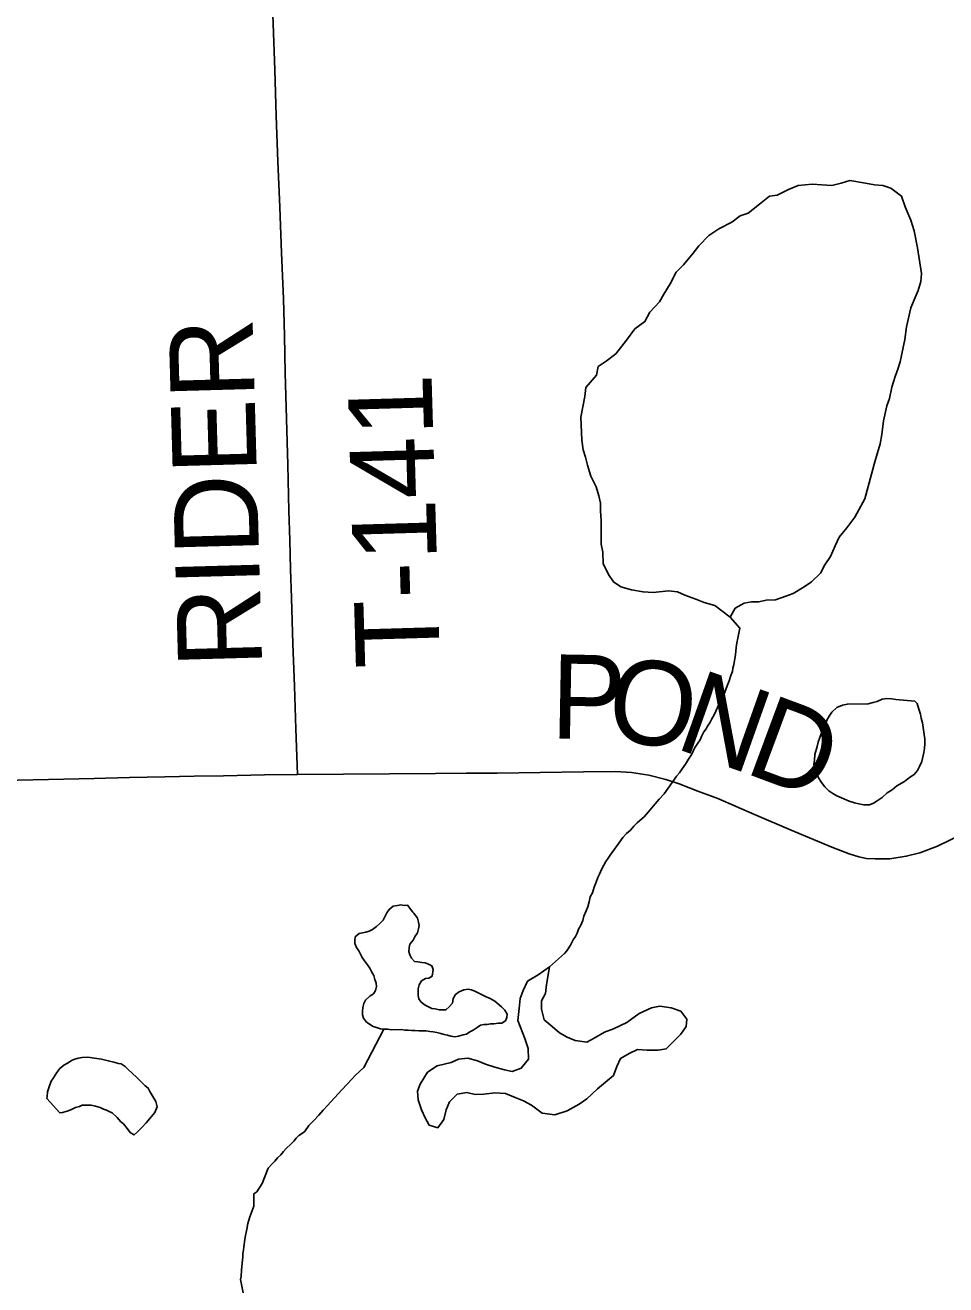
# Model space of a CAD drawing. Extents: x 103424 to 290657, y 38711 to 110967.
# Drawn here: x 214250.8355 to 214251.1467, y 40209.1743 to 40209.5999 of the extents above; entities that cross this region are included whole.
import ezdxf

# ---------------------------------------------------------------- set-up
doc = ezdxf.new("R2010")
doc.units = 0
for name, color, linetype in [('GM_X_Minor_Lake', 7, 'Continuous'), ('GM_X_Minor_River', 7, 'Continuous'), ('GM_X_Township_Road', 7, 'Continuous'), ('GM_X_Township_Road_Text', 7, 'Continuous')]:
    doc.layers.add(name, color=color, linetype=linetype)

msp = doc.modelspace()

# ---------------------------------------------------------------- linework, layer by layer
at = {"layer": 'GM_X_Minor_Lake'}
for points in [[(214251.08346, 40209.40504), (214251.08593, 40209.40561), (214251.08915, 40209.40581), (214251.09257, 40209.40695), (214251.09504, 40209.4079), (214251.09883, 40209.41019), (214251.1013, 40209.4119), (214251.10433, 40209.41475), (214251.10585, 40209.4176), (214251.10775, 40209.42045), (214251.10927, 40209.42406), (214251.11059, 40209.42691), (214251.11325, 40209.43014), (214251.11591, 40209.43375), (214251.11932, 40209.43984), (214251.12274, 40209.45237), (214251.12445, 40209.45845), (214251.12502, 40209.46168), (214251.12559, 40209.46624), (214251.12672, 40209.47137), (214251.12767, 40209.47384), (214251.12843, 40209.47764), (214251.12957, 40209.48125), (214251.13052, 40209.48372), (214251.13128, 40209.48619), (214251.1328, 40209.49378), (214251.13337, 40209.49796), (214251.13489, 40209.50442), (214251.13603, 40209.50708), (214251.13735, 40209.51031), (214251.1383, 40209.51335), (214251.13849, 40209.51601), (214251.13717, 40209.52474), (214251.13603, 40209.53044), (214251.13489, 40209.53405), (214251.13299, 40209.5386), (214251.13167, 40209.54221), (214251.12806, 40209.54487), (214251.12541, 40209.54581), (214251.12256, 40209.546), (214251.11953, 40209.54657), (214251.11422, 40209.54751), (214251.11137, 40209.54656), (214251.10815, 40209.54579), (214251.10473, 40209.54598), (214251.10151, 40209.54616), (214251.09676, 40209.54578), (214251.09354, 40209.54445), (214251.08974, 40209.54254), (214251.08709, 40209.54216), (214251.08367, 40209.5395), (214251.07988, 40209.53646), (214251.07722, 40209.5355), (214251.07438, 40209.53341), (214251.07001, 40209.53113), (214251.0666, 40209.52884), (214251.06318, 40209.52542), (214251.06128, 40209.52295), (214251.05806, 40209.51896), (214251.05559, 40209.51649), (214251.0535, 40209.5125), (214251.05142, 40209.50908), (214251.0499, 40209.50642), (214251.04667, 40209.50299), (214251.04497, 40209.49976), (214251.04155, 40209.49729), (214251.0387, 40209.49349), (214251.0351, 40209.48893), (214251.03187, 40209.48646), (214251.02922, 40209.48455), (214251.02865, 40209.4817), (214251.02504, 40209.47752), (214251.02466, 40209.47448), (214251.02334, 40209.46745), (214251.02352, 40209.46233), (214251.02371, 40209.45967), (214251.02409, 40209.45644), (214251.02485, 40209.45397), (214251.02561, 40209.45132), (214251.02675, 40209.44752), (214251.02845, 40209.44391), (214251.0294, 40209.44087), (214251.02997, 40209.43841), (214251.02997, 40209.43575), (214251.03016, 40209.43271), (214251.03016, 40209.42454), (214251.03073, 40209.42189), (214251.03092, 40209.41809), (214251.03262, 40209.41429), (214251.03433, 40209.41182), (214251.0368, 40209.41012), (214251.0404, 40209.40917), (214251.04438, 40209.40842), (214251.0478, 40209.40823), (214251.05292, 40209.40881), (214251.05596, 40209.40843), (214251.05842, 40209.40729), (214251.06222, 40209.40597), (214251.06506, 40209.40483), (214251.06867, 40209.40389), (214251.07379, 40209.3999)], [(214251.07379, 40209.3999), (214251.0755, 40209.40294), (214251.07853, 40209.40466), (214251.081, 40209.40504), (214251.08346, 40209.40504)], [(214251.13617, 40209.37148), (214251.12975, 40209.37211), (214251.12842, 40209.37228), (214251.12672, 40209.37244), (214251.1252, 40209.37224), (214251.1235, 40209.37145), (214251.12218, 40209.37106), (214251.12047, 40209.37066), (214251.11345, 40209.37056), (214251.11175, 40209.37016), (214251.10987, 40209.36938), (214251.10818, 40209.36784), (214251.10724, 40209.36649), (214251.1065, 40209.36516), (214251.10595, 40209.36344), (214251.10484, 40209.36134), (214251.10411, 40209.35924), (214251.10356, 40209.35771), (214251.1032, 40209.35619), (214251.10247, 40209.35353), (214251.10231, 40209.35162), (214251.10213, 40209.35029), (214251.10253, 40209.34859), (214251.10293, 40209.34727), (214251.10371, 40209.34557), (214251.10467, 40209.34406), (214251.10583, 40209.34256), (214251.10718, 40209.34125), (214251.10852, 40209.34032), (214251.10985, 40209.33958), (214251.11138, 40209.33884), (214251.11405, 40209.33773), (214251.11577, 40209.33719), (214251.11729, 40209.33683), (214251.119, 40209.33647), (214251.1209, 40209.3365)], [(214251.1209, 40209.3365), (214251.12222, 40209.33708), (214251.12354, 40209.33786), (214251.12523, 40209.33902), (214251.12692, 40209.34056), (214251.12861, 40209.34153), (214251.13011, 40209.34288), (214251.13275, 40209.34443), (214251.13444, 40209.34578), (214251.13595, 40209.34675), (214251.13707, 40209.3481), (214251.13781, 40209.34944), (214251.13855, 40209.35115), (214251.13927, 40209.3542), (214251.13945, 40209.35553), (214251.13961, 40209.35724), (214251.1396, 40209.35876), (214251.13939, 40209.36028), (214251.13877, 40209.36425), (214251.13837, 40209.36577), (214251.13817, 40209.36709), (214251.13758, 40209.36879), (214251.13698, 40209.37068), (214251.13617, 40209.37148)], [(214250.96651, 40209.30019), (214250.96478, 40209.30255), (214250.96364, 40209.30253), (214250.9625, 40209.3027), (214250.96136, 40209.3025), (214250.95985, 40209.30229), (214250.95853, 40209.30113), (214250.95779, 40209.29998), (214250.95723, 40209.29884), (214250.95649, 40209.2975), (214250.95537, 40209.29635), (214250.95424, 40209.29538), (214250.95292, 40209.29442), (214250.95179, 40209.29383), (214250.95066, 40209.29344), (214250.94952, 40209.29323), (214250.94839, 40209.29303), (214250.94707, 40209.29187), (214250.9469, 40209.29073), (214250.94691, 40209.28959), (214250.9475, 40209.28827), (214250.94827, 40209.28714), (214250.94944, 40209.28488), (214250.95021, 40209.28375), (214250.95117, 40209.28244), (214250.95195, 40209.28131), (214250.95272, 40209.27999), (214250.95331, 40209.27886), (214250.9537, 40209.27753), (214250.9541, 40209.27621), (214250.9543, 40209.27507), (214250.95394, 40209.27374), (214250.95319, 40209.27259), (214250.95206, 40209.27201), (214250.95056, 40209.27047), (214250.95001, 40209.26932), (214250.94965, 40209.26799), (214250.94947, 40209.26666)], [(214250.9979, 40209.2635), (214250.99826, 40209.26465), (214250.99844, 40209.26579), (214250.99766, 40209.26711), (214250.99651, 40209.26823), (214250.99421, 40209.2701), (214250.99268, 40209.27103), (214250.99134, 40209.27158), (214250.99001, 40209.27232), (214250.98886, 40209.27287), (214250.98772, 40209.27343), (214250.98638, 40209.27398), (214250.98524, 40209.27416), (214250.98372, 40209.27394), (214250.98221, 40209.27336), (214250.9809, 40209.27239), (214250.98016, 40209.27105), (214250.97998, 40209.26953), (214250.97886, 40209.26819), (214250.97774, 40209.26722), (214250.97546, 40209.26719), (214250.97413, 40209.26755), (214250.97299, 40209.26773), (214250.97184, 40209.26828), (214250.9707, 40209.26884), (214250.96936, 40209.26977), (214250.96858, 40209.2709), (214250.96838, 40209.27203), (214250.96835, 40209.27431), (214250.96871, 40209.27564), (214250.96946, 40209.27698), (214250.97078, 40209.27776), (214250.97191, 40209.27796), (214250.97304, 40209.27855), (214250.97339, 40209.28083), (214250.973, 40209.28215), (214250.97185, 40209.28271), (214250.97071, 40209.28307), (214250.96957, 40209.28325), (214250.96824, 40209.28342), (214250.9671, 40209.28359), (214250.96613, 40209.28472), (214250.96555, 40209.28585), (214250.96516, 40209.28699), (214250.96533, 40209.28832), (214250.96551, 40209.28946), (214250.96663, 40209.2908), (214250.96737, 40209.29214), (214250.96812, 40209.29329), (214250.96848, 40209.29462), (214250.96866, 40209.29576), (214250.96845, 40209.2969), (214250.96806, 40209.29822), (214250.9669, 40209.29992), (214250.96651, 40209.30019)], [(214251.01269, 40209.28171), (214251.00889, 40209.27905), (214251.00529, 40209.27696), (214251.00377, 40209.27373), (214251.00282, 40209.27107), (214251.00244, 40209.26765), (214251.00206, 40209.26366), (214251.00434, 40209.25759), (214251.00547, 40209.25417), (214251.00566, 40209.25056), (214251.0032, 40209.24752), (214251.00016, 40209.24638), (214250.99751, 40209.24694), (214250.99428, 40209.24789), (214250.99105, 40209.24884), (214250.9884, 40209.24997), (214250.98517, 40209.25092), (214250.98195, 40209.25053), (214250.97948, 40209.24939), (214250.97474, 40209.24825), (214250.97151, 40209.24615), (214250.96905, 40209.24216), (214250.9681, 40209.23969), (214250.96829, 40209.23684), (214250.96943, 40209.23343), (214250.97075, 40209.23077), (214250.97208, 40209.2283), (214250.97493, 40209.22736), (214250.97701, 40209.23021), (214250.97777, 40209.23344), (214250.97891, 40209.2361), (214250.98157, 40209.23876), (214250.98479, 40209.23933), (214250.98764, 40209.23858), (214250.99048, 40209.23877), (214250.99428, 40209.23915), (214250.99788, 40209.23897), (214251.00111, 40209.23764), (214251.00395, 40209.23651)], [(214251.01269, 40209.28171), (214251.00889, 40209.27905), (214251.00529, 40209.27696), (214251.00377, 40209.27373), (214251.00282, 40209.27107), (214251.00244, 40209.26765), (214251.00206, 40209.26366), (214251.00434, 40209.25759), (214251.00547, 40209.25417), (214251.00566, 40209.25056), (214251.0032, 40209.24752), (214251.00016, 40209.24638), (214250.99751, 40209.24694), (214250.99428, 40209.24789), (214250.99105, 40209.24884), (214250.9884, 40209.24997), (214250.98517, 40209.25092), (214250.98195, 40209.25053), (214250.97948, 40209.24939), (214250.97474, 40209.24825), (214250.97151, 40209.24615), (214250.96905, 40209.24216), (214250.9681, 40209.23969), (214250.96829, 40209.23684), (214250.96943, 40209.23343), (214250.97075, 40209.23077), (214250.97208, 40209.2283), (214250.97493, 40209.22736), (214250.97701, 40209.23021), (214250.97777, 40209.23344), (214250.97891, 40209.2361), (214250.98157, 40209.23876), (214250.98479, 40209.23933), (214250.98764, 40209.23858), (214250.99048, 40209.23877), (214250.99428, 40209.23915), (214250.99788, 40209.23897), (214251.00111, 40209.23764), (214251.00395, 40209.23651), (214251.00661, 40209.23499), (214251.01021, 40209.23234), (214251.01458, 40209.23177), (214251.01875, 40209.2331), (214251.02273, 40209.23539), (214251.02539, 40209.2371), (214251.02899, 40209.24052), (214251.03431, 40209.24509), (214251.03545, 40209.24813), (214251.03677, 40209.25079), (214251.03962, 40209.2525), (214251.04247, 40209.25383), (214251.04569, 40209.25365), (214251.04949, 40209.25365), (214251.05214, 40209.25403), (214251.05707, 40209.25898), (214251.05897, 40209.26164), (214251.05916, 40209.2641), (214251.05708, 40209.26676), (214251.05385, 40209.2679), (214251.05006, 40209.26846), (214251.04721, 40209.26789), (214251.04304, 40209.26599), (214251.03886, 40209.26294), (214251.03431, 40209.26085), (214251.03127, 40209.25971), (214251.02786, 40209.25761), (214251.02539, 40209.25628), (214251.02141, 40209.25685), (214251.01875, 40209.25798), (214251.0161, 40209.2595), (214251.01363, 40209.26159), (214251.01098, 40209.26386), (214251.01003, 40209.26747), (214251.01003, 40209.27032), (214251.01136, 40209.27279), (214251.01174, 40209.27583), (214251.01269, 40209.28171)], [(214251.00395, 40209.23651), (214251.00661, 40209.23499), (214251.01021, 40209.23234), (214251.01458, 40209.23177), (214251.01875, 40209.2331), (214251.02273, 40209.23539), (214251.02539, 40209.2371), (214251.02899, 40209.24052), (214251.03431, 40209.24509), (214251.03545, 40209.24813), (214251.03677, 40209.25079), (214251.03962, 40209.2525), (214251.04247, 40209.25383), (214251.04569, 40209.25365), (214251.04949, 40209.25365), (214251.05214, 40209.25403), (214251.05707, 40209.25898), (214251.05897, 40209.26164), (214251.05916, 40209.2641), (214251.05708, 40209.26676), (214251.05385, 40209.2679), (214251.05006, 40209.26846), (214251.04721, 40209.26789), (214251.04304, 40209.26599), (214251.03886, 40209.26294), (214251.03431, 40209.26085), (214251.03127, 40209.25971), (214251.02786, 40209.25761), (214251.02539, 40209.25628), (214251.02141, 40209.25685), (214251.01875, 40209.25798), (214251.0161, 40209.2595), (214251.01363, 40209.26159), (214251.01098, 40209.26386), (214251.01003, 40209.26747), (214251.01003, 40209.27032), (214251.01136, 40209.27279), (214251.01174, 40209.27583), (214251.01269, 40209.28171)], [(214250.94947, 40209.26666), (214250.94949, 40209.26552), (214250.94988, 40209.26439), (214250.95084, 40209.26307), (214250.95314, 40209.26158), (214250.95428, 40209.26122), (214250.95561, 40209.26086), (214250.95676, 40209.26068), (214250.95808, 40209.2607), (214250.95922, 40209.26052), (214250.96264, 40209.26057), (214250.96378, 40209.26039), (214250.96492, 40209.26041), (214250.96606, 40209.26023), (214250.9672, 40209.26025), (214250.96853, 40209.26008), (214250.97099, 40209.26011), (214250.97232, 40209.25994), (214250.97346, 40209.25976), (214250.9746, 40209.25959), (214250.97594, 40209.25923), (214250.97708, 40209.25886), (214250.97822, 40209.25869), (214250.97936, 40209.25832), (214250.98069, 40209.25815), (214250.98202, 40209.25836), (214250.98353, 40209.25876), (214250.98467, 40209.25896), (214250.9858, 40209.25974), (214250.98693, 40209.26032), (214250.98824, 40209.26129), (214250.98937, 40209.26206), (214250.99051, 40209.26227), (214250.99165, 40209.26228), (214250.99278, 40209.26249), (214250.99392, 40209.2625), (214250.99544, 40209.26271), (214250.99658, 40209.26273), (214250.9979, 40209.2635)], [(214250.87767, 40209.23968), (214250.87707, 40209.24081), (214250.8761, 40209.24155), (214250.87475, 40209.24285), (214250.87319, 40209.24434), (214250.87164, 40209.24582), (214250.87028, 40209.24712), (214250.86931, 40209.24805), (214250.86796, 40209.24897), (214250.867, 40209.24914), (214250.86547, 40209.24949), (214250.86356, 40209.25001), (214250.86127, 40209.25053), (214250.85898, 40209.25087), (214250.85669, 40209.25119), (214250.85479, 40209.25115), (214250.85346, 40209.25094), (214250.85233, 40209.25053), (214250.8512, 40209.25013), (214250.85007, 40209.24934), (214250.84857, 40209.24855), (214250.84726, 40209.24738), (214250.84615, 40209.24603), (214250.84504, 40209.24429), (214250.84431, 40209.24314), (214250.84359, 40209.24122), (214250.84305, 40209.2395), (214250.8429, 40209.23798), (214250.84281, 40209.23724)], [(214250.84281, 40209.23724), (214250.8429, 40209.23798), (214250.84305, 40209.2395), (214250.84359, 40209.24122), (214250.84431, 40209.24314), (214250.84504, 40209.24429), (214250.84615, 40209.24603), (214250.84726, 40209.24738), (214250.84857, 40209.24855), (214250.85007, 40209.24934), (214250.8512, 40209.25013), (214250.85233, 40209.25053), (214250.85346, 40209.25094), (214250.85479, 40209.25115), (214250.85669, 40209.25119), (214250.85898, 40209.25087), (214250.86127, 40209.25053), (214250.86356, 40209.25001), (214250.86547, 40209.24949), (214250.867, 40209.24914), (214250.86796, 40209.24897), (214250.86931, 40209.24805), (214250.87028, 40209.24712), (214250.87164, 40209.24582), (214250.87319, 40209.24434), (214250.87475, 40209.24285), (214250.8761, 40209.24155), (214250.87707, 40209.24081), (214250.87767, 40209.23968), (214250.87964, 40209.23631), (214250.88006, 40209.23441), (214250.87934, 40209.2325), (214250.87823, 40209.23115), (214250.87637, 40209.22901), (214250.87488, 40209.22746), (214250.8734, 40209.22591), (214250.87228, 40209.22494), (214250.87112, 40209.22567), (214250.86995, 40209.22717), (214250.86877, 40209.22866), (214250.86781, 40209.2294), (214250.86663, 40209.23089), (214250.86489, 40209.23237), (214250.86393, 40209.23292), (214250.86297, 40209.23328), (214250.86201, 40209.23364), (214250.86086, 40209.23419), (214250.85932, 40209.23472), (214250.85779, 40209.23507), (214250.85589, 40209.23503), (214250.85475, 40209.235), (214250.85381, 40209.2346), (214250.85249, 40209.23419), (214250.85117, 40209.2336), (214250.84966, 40209.23299), (214250.84815, 40209.23258), (214250.8472, 40209.23237), (214250.84281, 40209.23724)], [(214250.84281, 40209.23724), (214250.8472, 40209.23237), (214250.84815, 40209.23258), (214250.84966, 40209.23299), (214250.85117, 40209.2336), (214250.85249, 40209.23419), (214250.85381, 40209.2346), (214250.85475, 40209.235), (214250.85589, 40209.23503), (214250.85779, 40209.23507), (214250.85932, 40209.23472), (214250.86086, 40209.23419), (214250.86201, 40209.23364), (214250.86297, 40209.23328), (214250.86393, 40209.23292), (214250.86489, 40209.23237), (214250.86663, 40209.23089), (214250.86781, 40209.2294), (214250.86877, 40209.22866), (214250.86995, 40209.22717), (214250.87112, 40209.22567), (214250.87228, 40209.22494), (214250.8734, 40209.22591), (214250.87488, 40209.22746), (214250.87637, 40209.22901), (214250.87823, 40209.23115), (214250.87934, 40209.2325), (214250.88006, 40209.23441), (214250.87964, 40209.23631), (214250.87767, 40209.23968)]]:
    msp.add_lwpolyline(points, dxfattribs=at)
at = {"layer": 'GM_X_Minor_River'}
for points in [[(214251.07379, 40209.3999), (214251.07707, 40209.39619), (214251.07673, 40209.39448), (214251.07638, 40209.39276), (214251.07604, 40209.39123), (214251.07588, 40209.38971), (214251.07572, 40209.38838), (214251.07555, 40209.38723), (214251.07521, 40209.38532), (214251.07505, 40209.3838), (214251.0747, 40209.38265), (214251.07453, 40209.38151), (214251.07399, 40209.38017), (214251.07346, 40209.37845), (214251.07273, 40209.37672), (214251.07202, 40209.37462), (214251.07111, 40209.3727), (214251.07019, 40209.37097), (214251.06947, 40209.36943), (214251.06892, 40209.36809), (214251.06838, 40209.36694), (214251.06765, 40209.36559), (214251.06691, 40209.36425), (214251.06618, 40209.36309), (214251.06563, 40209.36213), (214251.06489, 40209.36116), (214251.06416, 40209.35963), (214251.06361, 40209.35848), (214251.06288, 40209.35732), (214251.06177, 40209.35559), (214251.06086, 40209.35367), (214251.05976, 40209.35193), (214251.05865, 40209.3502), (214251.05755, 40209.34865), (214251.05663, 40209.3473), (214251.0557, 40209.34614), (214251.05496, 40209.34518), (214251.05422, 40209.34402), (214251.05145, 40209.34016), (214251.04978, 40209.33842), (214251.04848, 40209.33687), (214251.04737, 40209.33551), (214251.04607, 40209.33397), (214251.04477, 40209.33242), (214251.04327, 40209.33125), (214251.04234, 40209.33047), (214251.04122, 40209.3293), (214251.04011, 40209.32795), (214251.03881, 40209.32678), (214251.0375, 40209.32542), (214251.03621, 40209.32349), (214251.03473, 40209.32156), (214251.03344, 40209.31982), (214251.03252, 40209.31847), (214251.03178, 40209.31732), (214251.03104, 40209.31616), (214251.03032, 40209.31462), (214251.02959, 40209.31309), (214251.02904, 40209.31194), (214251.0285, 40209.31041), (214251.02778, 40209.30868), (214251.02725, 40209.30677), (214251.02652, 40209.30542), (214251.02618, 40209.30371), (214251.02564, 40209.30198), (214251.0251, 40209.30064), (214251.02438, 40209.29892), (214251.02403, 40209.29739), (214251.0233, 40209.29585), (214251.02257, 40209.29451), (214251.02203, 40209.29317), (214251.02148, 40209.29201), (214251.02074, 40209.29086), (214251.01983, 40209.28913), (214251.01854, 40209.2872), (214251.0178, 40209.28624), (214251.01269, 40209.28171)], [(214250.95676, 40209.26068), (214250.94996, 40209.24771), (214250.94716, 40209.24518), (214250.94586, 40209.24383), (214250.94438, 40209.24208), (214250.94252, 40209.24014), (214250.93768, 40209.23491), (214250.93619, 40209.23336), (214250.93471, 40209.23161), (214250.93304, 40209.22987), (214250.93136, 40209.22812), (214250.92988, 40209.226), (214250.92801, 40209.22482), (214250.92708, 40209.22385), (214250.92634, 40209.22288), (214250.92541, 40209.22191), (214250.92373, 40209.22036), (214250.9228, 40209.21939), (214250.92187, 40209.21823), (214250.92075, 40209.21725), (214250.91983, 40209.21609), (214250.9189, 40209.21512), (214250.91759, 40209.21376), (214250.91561, 40209.20859), (214250.91377, 40209.2057), (214250.91283, 40209.20511), (214250.91273, 40209.20093), (214250.91148, 40209.19729), (214250.91077, 40209.195), (214250.91043, 40209.19309), (214250.90991, 40209.19042), (214250.90941, 40209.18718), (214250.90925, 40209.18603), (214250.90908, 40209.18489), (214250.90911, 40209.18375), (214250.90894, 40209.18261), (214250.90863, 40209.17937), (214250.90849, 40209.17709), (214250.90832, 40209.17613), (214250.90918, 40209.17159)]]:
    msp.add_lwpolyline(points, dxfattribs=at)
at = {"layer": 'GM_X_Township_Road'}
for points in [[(214250.92757, 40209.34669), (214250.92702, 40209.36221), (214250.92651, 40209.37656), (214250.926, 40209.3909), (214250.92553, 40209.40643), (214250.92523, 40209.41617), (214250.92493, 40209.42591), (214250.92463, 40209.43586), (214250.92423, 40209.45139), (214250.92383, 40209.46692), (214250.92342, 40209.48245), (214250.9231, 40209.49495), (214250.92278, 40209.50745), (214250.92215, 40209.52297), (214250.92153, 40209.5384), (214250.92091, 40209.55382), (214250.92039, 40209.56934), (214250.91986, 40209.58487), (214250.91934, 40209.60039), (214250.91881, 40209.61592), (214250.91829, 40209.63144), (214250.918, 40209.64006), (214250.91771, 40209.64867), (214250.91761, 40209.65671)], [(214250.8278, 40209.34476), (214250.84333, 40209.3451), (214250.85886, 40209.34543), (214250.87078, 40209.34569), (214250.88269, 40209.34595), (214250.89263, 40209.34613), (214250.90256, 40209.34632), (214250.91636, 40209.34664), (214250.92757, 40209.34669), (214250.9431, 40209.34681), (214250.95864, 40209.34694), (214250.97417, 40209.34707), (214250.9846, 40209.34715), (214250.99502, 40209.34723), (214251.00961, 40209.34742), (214251.02419, 40209.3476), (214251.03504, 40209.34775), (214251.04046, 40209.34739), (214251.04633, 40209.34649), (214251.05205, 40209.3451), (214251.05659, 40209.34364), (214251.06287, 40209.34115), (214251.06958, 40209.3386), (214251.08197, 40209.33327), (214251.09437, 40209.32794), (214251.10821, 40209.32216), (214251.11407, 40209.31996), (214251.11733, 40209.31895), (214251.1199, 40209.31835), (214251.12276, 40209.31824), (214251.12779, 40209.31827), (214251.13332, 40209.31912), (214251.13795, 40209.32026), (214251.14385, 40209.32255), (214251.15241, 40209.32674)]]:
    msp.add_lwpolyline(points, dxfattribs=at)

# ---------------------------------------------------------------- texts
at = {"layer": 'GM_X_Township_Road_Text'}
for s, height, rotation, p in [('RIDER', 0.028409, 91.6033, (214250.91563, 40209.38318)), ('T-141', 0.028409, 91.6704, (214250.97572, 40209.3832)), ('P', 0.02841, 358.9927, (214251.01298, 40209.35897)), ('O', 0.02841, 352.5881, (214251.0313, 40209.35869)), ('N', 0.02841, 340.466, (214251.05455, 40209.35584)), ('D', 0.02841, 339.6098, (214251.07801, 40209.34752))]:
    msp.add_text(s, height=height, rotation=rotation, dxfattribs=at).set_placement(p)

doc.saveas('drawing.dxf')
